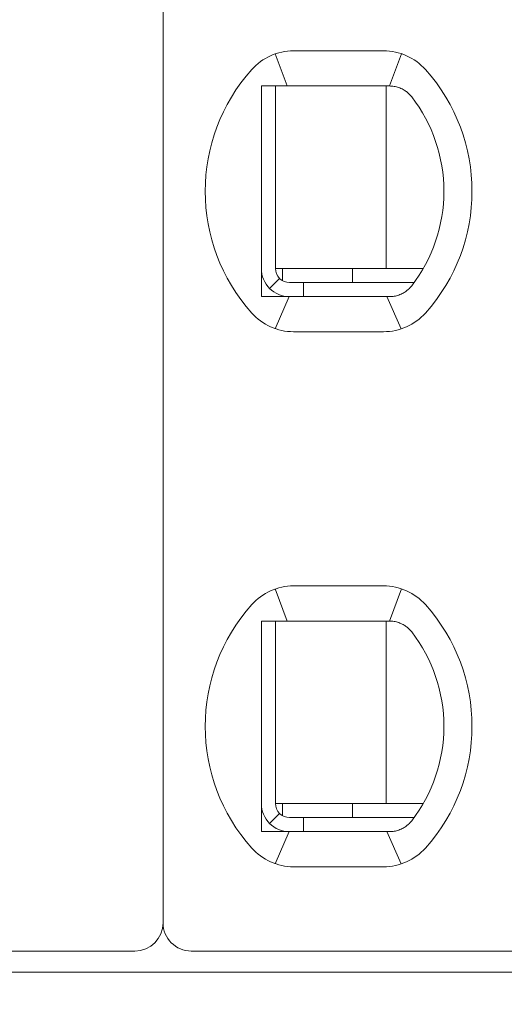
# Model space of a CAD drawing. Header units: millimetres. Extents: x -1114 to 1396, y -630 to 631.
# Tile 597 of 656: x 403.65 to 407.1, y 122.37 to 129.38. Entities that reach past the tile are written whole.
import ezdxf

# ---------------------------------------------------------------- set-up
doc = ezdxf.new("R2010")
doc.units = ezdxf.units.MM
doc.header["$MEASUREMENT"] = 0

msp = doc.modelspace()

# ---------------------------------------------------------------- linework, layer by layer
at = {"lineweight": 18}
for points, knots in [([(1038.9843, -629.7647), (1038.9843, -629.7647), (-1111.4882, -629.7647), (-1111.4882, -629.7647), (-1111.4882, -629.7647), (-1111.4882, -629.7647), (-1111.4882, 630.7883), (-1111.4882, 630.7883), (-1111.4882, 630.7883), (-1111.4882, 630.7883), (1038.9843, 630.7883), (1038.9843, 630.7883)], [0, 0, 0, 0, 0.333333, 0.333333, 0.333333, 0.333333, 0.666667, 0.666667, 0.666667, 0.666667, 1, 1, 1, 1]), ([(405.3673, 128.9057), (405.3741, 128.9057), (405.3809, 128.9057), (405.3877, 128.9057), (405.3877, 128.9057), (405.3945, 128.9057), (405.4013, 128.9057), (405.4082, 128.9057), (405.4082, 128.9057), (405.415, 128.9057), (405.4219, 128.9057), (405.4288, 128.9057)], [0, 0, 0, 0, 0.333333, 0.333333, 0.333333, 0.333333, 0.666667, 0.666667, 0.666667, 0.666667, 1, 1, 1, 1]), ([(405.3673, 128.9057), (405.3673, 128.8547), (405.3673, 128.8022), (405.3673, 128.7473), (405.3673, 128.7473), (405.3673, 128.7198), (405.3673, 128.6917), (405.3673, 128.6628), (405.3673, 128.6628), (405.3673, 128.6483), (405.3673, 128.6337), (405.3673, 128.6187), (405.3673, 128.6187), (405.3673, 128.6038), (405.3673, 128.5886), (405.3673, 128.5733), (405.3673, 128.5733), (405.3673, 128.5425), (405.3673, 128.5109), (405.3673, 128.4782), (405.3673, 128.4782), (405.3673, 128.4455), (405.3673, 128.4117), (405.3673, 128.3764), (405.3673, 128.3764), (405.3673, 128.3587), (405.3673, 128.3407), (405.3673, 128.3226), (405.3673, 128.3226), (405.3673, 128.3045), (405.3673, 128.2863), (405.3673, 128.2678), (405.3673, 128.2678), (405.3673, 128.2492), (405.3673, 128.2305), (405.3673, 128.2116), (405.3673, 128.2116), (405.3673, 128.1926), (405.3673, 128.1733), (405.3673, 128.1543), (405.3673, 128.1543), (405.3673, 128.1163), (405.3673, 128.0787), (405.3673, 128.0417), (405.3673, 128.0417), (405.3673, 128.0324), (405.3673, 128.0232), (405.3673, 128.0139), (405.3673, 128.0139), (405.3673, 128.0047), (405.3673, 127.9955), (405.3673, 127.9864), (405.3673, 127.9864), (405.3673, 127.9682), (405.3673, 127.9504), (405.3673, 127.9329), (405.3673, 127.9329), (405.3673, 127.898), (405.3673, 127.8643), (405.3673, 127.8317), (405.3673, 127.8317), (405.3673, 127.8153), (405.3673, 127.7993), (405.3673, 127.7834), (405.3673, 127.7834), (405.3673, 127.7675), (405.3673, 127.7519), (405.3673, 127.7366), (405.3673, 127.7366), (405.3673, 127.7059), (405.3673, 127.6763), (405.3673, 127.6475), (405.3673, 127.6475), (405.3673, 127.6188), (405.3673, 127.5908), (405.3673, 127.5635), (405.3673, 127.5635), (405.3673, 127.5088), (405.3673, 127.4565), (405.3673, 127.4057)], [0, 0, 0, 0, 0.05, 0.05, 0.05, 0.05, 0.1, 0.1, 0.1, 0.1, 0.15, 0.15, 0.15, 0.15, 0.2, 0.2, 0.2, 0.2, 0.25, 0.25, 0.25, 0.25, 0.3, 0.3, 0.3, 0.3, 0.35, 0.35, 0.35, 0.35, 0.4, 0.4, 0.4, 0.4, 0.45, 0.45, 0.45, 0.45, 0.5, 0.5, 0.5, 0.5, 0.55, 0.55, 0.55, 0.55, 0.6, 0.6, 0.6, 0.6, 0.65, 0.65, 0.65, 0.65, 0.7, 0.7, 0.7, 0.7, 0.75, 0.75, 0.75, 0.75, 0.8, 0.8, 0.8, 0.8, 0.85, 0.85, 0.85, 0.85, 0.9, 0.9, 0.9, 0.9, 0.95, 0.95, 0.95, 0.95, 1, 1, 1, 1]), ([(405.5965, 128.9057), (405.5913, 128.9057), (405.5861, 128.9057), (405.5809, 128.9057), (405.5809, 128.9057), (405.5756, 128.9057), (405.5703, 128.9057), (405.5649, 128.9057), (405.5649, 128.9057), (405.5595, 128.9057), (405.554, 128.9057), (405.5483, 128.9057), (405.5483, 128.9057), (405.5427, 128.9057), (405.5369, 128.9057), (405.5309, 128.9057), (405.5309, 128.9057), (405.5249, 128.9057), (405.5188, 128.9057), (405.5125, 128.9057), (405.5125, 128.9057), (405.5062, 128.9057), (405.4998, 128.9057), (405.4932, 128.9057), (405.4932, 128.9057), (405.4866, 128.9057), (405.4799, 128.9057), (405.4729, 128.9057), (405.4729, 128.9057), (405.466, 128.9057), (405.4589, 128.9057), (405.4515, 128.9057), (405.4515, 128.9057), (405.4441, 128.9057), (405.4366, 128.9057), (405.4288, 128.9057)], [0, 0, 0, 0, 0.111111, 0.111111, 0.111111, 0.111111, 0.222222, 0.222222, 0.222222, 0.222222, 0.333333, 0.333333, 0.333333, 0.333333, 0.444444, 0.444444, 0.444444, 0.444444, 0.555556, 0.555556, 0.555556, 0.555556, 0.666667, 0.666667, 0.666667, 0.666667, 0.777778, 0.777778, 0.777778, 0.777778, 0.888889, 0.888889, 0.888889, 0.888889, 1, 1, 1, 1]), ([(406.2797, 128.9057), (406.275, 128.9057), (406.2703, 128.9057), (406.2657, 128.9057), (406.2657, 128.9057), (406.261, 128.9057), (406.2563, 128.9057), (406.2517, 128.9057), (406.2517, 128.9057), (406.2471, 128.9057), (406.2426, 128.9057), (406.2381, 128.9057)], [0, 0, 0, 0, 0.333333, 0.333333, 0.333333, 0.333333, 0.666667, 0.666667, 0.666667, 0.666667, 1, 1, 1, 1]), ([(406.3774, 128.8802), (406.367, 128.886), (406.3564, 128.8907), (406.3456, 128.8945), (406.3456, 128.8945), (406.3348, 128.8983), (406.3238, 128.9011), (406.3128, 128.9029), (406.3128, 128.9029), (406.3017, 128.9048), (406.2907, 128.9057), (406.2797, 128.9057)], [0, 0, 0, 0, 0.333333, 0.333333, 0.333333, 0.333333, 0.666667, 0.666667, 0.666667, 0.666667, 1, 1, 1, 1]), ([(406.438, 128.8279), (406.4327, 128.8347), (406.427, 128.8413), (406.4207, 128.8475), (406.4207, 128.8475), (406.4144, 128.8538), (406.4075, 128.8597), (406.4003, 128.8652), (406.4003, 128.8652), (406.3931, 128.8707), (406.3854, 128.8757), (406.3774, 128.8802)], [0, 0, 0, 0, 0.333333, 0.333333, 0.333333, 0.333333, 0.666667, 0.666667, 0.666667, 0.666667, 1, 1, 1, 1]), ([(405.3673, 127.6057), (405.3673, 127.5526), (405.3884, 127.5017), (405.4259, 127.4642), (405.4259, 127.4642), (405.4634, 127.4267), (405.5143, 127.4057), (405.5673, 127.4057)], [0, 0, 0, 0, 0.5, 0.5, 0.5, 0.5, 1, 1, 1, 1]), ([(405.4673, 127.6057), (405.4673, 127.5791), (405.4778, 127.5537), (405.4966, 127.5349), (405.4966, 127.5349), (405.5154, 127.5162), (405.5408, 127.5057), (405.5673, 127.5057)], [0, 0, 0, 0, 0.5, 0.5, 0.5, 0.5, 1, 1, 1, 1]), ([(406.3774, 127.4311), (406.3857, 127.4358), (406.3935, 127.4409), (406.4008, 127.4465), (406.4008, 127.4465), (406.4081, 127.452), (406.4149, 127.458), (406.4211, 127.4642), (406.4211, 127.4642), (406.4273, 127.4704), (406.4329, 127.4768), (406.438, 127.4834)], [0, 0, 0, 0, 0.333333, 0.333333, 0.333333, 0.333333, 0.666667, 0.666667, 0.666667, 0.666667, 1, 1, 1, 1]), ([(405.3673, 127.4057), (405.3742, 127.4057), (405.3811, 127.4057), (405.3879, 127.4057), (405.3879, 127.4057), (405.3948, 127.4057), (405.4016, 127.4057), (405.4084, 127.4057), (405.4084, 127.4057), (405.4152, 127.4057), (405.422, 127.4057), (405.4288, 127.4057)], [0, 0, 0, 0, 0.333333, 0.333333, 0.333333, 0.333333, 0.666667, 0.666667, 0.666667, 0.666667, 1, 1, 1, 1]), ([(405.4288, 127.4057), (405.4366, 127.4057), (405.4441, 127.4057), (405.4515, 127.4057), (405.4515, 127.4057), (405.4589, 127.4057), (405.466, 127.4057), (405.4729, 127.4057), (405.4729, 127.4057), (405.4799, 127.4057), (405.4866, 127.4057), (405.4932, 127.4057), (405.4932, 127.4057), (405.4998, 127.4057), (405.5062, 127.4057), (405.5125, 127.4057), (405.5125, 127.4057), (405.5188, 127.4057), (405.5249, 127.4057), (405.5309, 127.4057), (405.5309, 127.4057), (405.5369, 127.4057), (405.5427, 127.4057), (405.5483, 127.4057), (405.5483, 127.4057), (405.554, 127.4057), (405.5595, 127.4057), (405.5649, 127.4057), (405.5649, 127.4057), (405.5703, 127.4057), (405.5756, 127.4057), (405.5809, 127.4057), (405.5809, 127.4057), (405.5861, 127.4057), (405.5913, 127.4057), (405.5965, 127.4057)], [0, 0, 0, 0, 0.111111, 0.111111, 0.111111, 0.111111, 0.222222, 0.222222, 0.222222, 0.222222, 0.333333, 0.333333, 0.333333, 0.333333, 0.444444, 0.444444, 0.444444, 0.444444, 0.555556, 0.555556, 0.555556, 0.555556, 0.666667, 0.666667, 0.666667, 0.666667, 0.777778, 0.777778, 0.777778, 0.777778, 0.888889, 0.888889, 0.888889, 0.888889, 1, 1, 1, 1]), ([(406.2381, 127.4057), (406.2426, 127.4057), (406.2472, 127.4057), (406.2518, 127.4057), (406.2518, 127.4057), (406.2564, 127.4057), (406.261, 127.4057), (406.2657, 127.4057), (406.2657, 127.4057), (406.2704, 127.4057), (406.275, 127.4057), (406.2797, 127.4057)], [0, 0, 0, 0, 0.333333, 0.333333, 0.333333, 0.333333, 0.666667, 0.666667, 0.666667, 0.666667, 1, 1, 1, 1]), ([(406.3774, 127.4311), (406.3672, 127.4255), (406.3568, 127.4207), (406.346, 127.417), (406.346, 127.417), (406.3353, 127.4132), (406.3243, 127.4104), (406.3132, 127.4085), (406.3132, 127.4085), (406.3021, 127.4066), (406.2909, 127.4057), (406.2797, 127.4057)], [0, 0, 0, 0, 0.333333, 0.333333, 0.333333, 0.333333, 0.666667, 0.666667, 0.666667, 0.666667, 1, 1, 1, 1]), ([(405.3673, 125.0957), (405.3741, 125.0957), (405.3809, 125.0957), (405.3877, 125.0957), (405.3877, 125.0957), (405.3945, 125.0957), (405.4013, 125.0957), (405.4082, 125.0957), (405.4082, 125.0957), (405.415, 125.0957), (405.4219, 125.0957), (405.4288, 125.0957)], [0, 0, 0, 0, 0.333333, 0.333333, 0.333333, 0.333333, 0.666667, 0.666667, 0.666667, 0.666667, 1, 1, 1, 1]), ([(405.3673, 125.0957), (405.3673, 125.0447), (405.3673, 124.9922), (405.3673, 124.9373), (405.3673, 124.9373), (405.3673, 124.9098), (405.3673, 124.8817), (405.3673, 124.8528), (405.3673, 124.8528), (405.3673, 124.8383), (405.3673, 124.8237), (405.3673, 124.8087), (405.3673, 124.8087), (405.3673, 124.7938), (405.3673, 124.7786), (405.3673, 124.7633), (405.3673, 124.7633), (405.3673, 124.7325), (405.3673, 124.7009), (405.3673, 124.6682), (405.3673, 124.6682), (405.3673, 124.6355), (405.3673, 124.6017), (405.3673, 124.5664), (405.3673, 124.5664), (405.3673, 124.5487), (405.3673, 124.5307), (405.3673, 124.5126), (405.3673, 124.5126), (405.3673, 124.4945), (405.3673, 124.4763), (405.3673, 124.4578), (405.3673, 124.4578), (405.3673, 124.4392), (405.3673, 124.4205), (405.3673, 124.4016), (405.3673, 124.4016), (405.3673, 124.3826), (405.3673, 124.3633), (405.3673, 124.3443), (405.3673, 124.3443), (405.3673, 124.3063), (405.3673, 124.2687), (405.3673, 124.2317), (405.3673, 124.2317), (405.3673, 124.2224), (405.3673, 124.2132), (405.3673, 124.2039), (405.3673, 124.2039), (405.3673, 124.1947), (405.3673, 124.1855), (405.3673, 124.1764), (405.3673, 124.1764), (405.3673, 124.1582), (405.3673, 124.1404), (405.3673, 124.1229), (405.3673, 124.1229), (405.3673, 124.088), (405.3673, 124.0543), (405.3673, 124.0217), (405.3673, 124.0217), (405.3673, 124.0053), (405.3673, 123.9893), (405.3673, 123.9734), (405.3673, 123.9734), (405.3673, 123.9575), (405.3673, 123.9419), (405.3673, 123.9266), (405.3673, 123.9266), (405.3673, 123.8959), (405.3673, 123.8663), (405.3673, 123.8375), (405.3673, 123.8375), (405.3673, 123.8088), (405.3673, 123.7808), (405.3673, 123.7535), (405.3673, 123.7535), (405.3673, 123.6988), (405.3673, 123.6465), (405.3673, 123.5957)], [0, 0, 0, 0, 0.05, 0.05, 0.05, 0.05, 0.1, 0.1, 0.1, 0.1, 0.15, 0.15, 0.15, 0.15, 0.2, 0.2, 0.2, 0.2, 0.25, 0.25, 0.25, 0.25, 0.3, 0.3, 0.3, 0.3, 0.35, 0.35, 0.35, 0.35, 0.4, 0.4, 0.4, 0.4, 0.45, 0.45, 0.45, 0.45, 0.5, 0.5, 0.5, 0.5, 0.55, 0.55, 0.55, 0.55, 0.6, 0.6, 0.6, 0.6, 0.65, 0.65, 0.65, 0.65, 0.7, 0.7, 0.7, 0.7, 0.75, 0.75, 0.75, 0.75, 0.8, 0.8, 0.8, 0.8, 0.85, 0.85, 0.85, 0.85, 0.9, 0.9, 0.9, 0.9, 0.95, 0.95, 0.95, 0.95, 1, 1, 1, 1]), ([(405.5965, 125.0957), (405.5913, 125.0957), (405.5861, 125.0957), (405.5809, 125.0957), (405.5809, 125.0957), (405.5756, 125.0957), (405.5703, 125.0957), (405.5649, 125.0957), (405.5649, 125.0957), (405.5595, 125.0957), (405.554, 125.0957), (405.5483, 125.0957), (405.5483, 125.0957), (405.5427, 125.0957), (405.5369, 125.0957), (405.5309, 125.0957), (405.5309, 125.0957), (405.5249, 125.0957), (405.5188, 125.0957), (405.5125, 125.0957), (405.5125, 125.0957), (405.5062, 125.0957), (405.4998, 125.0957), (405.4932, 125.0957), (405.4932, 125.0957), (405.4866, 125.0957), (405.4799, 125.0957), (405.4729, 125.0957), (405.4729, 125.0957), (405.466, 125.0957), (405.4589, 125.0957), (405.4515, 125.0957), (405.4515, 125.0957), (405.4441, 125.0957), (405.4366, 125.0957), (405.4288, 125.0957)], [0, 0, 0, 0, 0.111111, 0.111111, 0.111111, 0.111111, 0.222222, 0.222222, 0.222222, 0.222222, 0.333333, 0.333333, 0.333333, 0.333333, 0.444444, 0.444444, 0.444444, 0.444444, 0.555556, 0.555556, 0.555556, 0.555556, 0.666667, 0.666667, 0.666667, 0.666667, 0.777778, 0.777778, 0.777778, 0.777778, 0.888889, 0.888889, 0.888889, 0.888889, 1, 1, 1, 1]), ([(406.2797, 125.0957), (406.275, 125.0957), (406.2703, 125.0957), (406.2657, 125.0957), (406.2657, 125.0957), (406.261, 125.0957), (406.2563, 125.0957), (406.2517, 125.0957), (406.2517, 125.0957), (406.2471, 125.0957), (406.2426, 125.0957), (406.2381, 125.0957)], [0, 0, 0, 0, 0.333333, 0.333333, 0.333333, 0.333333, 0.666667, 0.666667, 0.666667, 0.666667, 1, 1, 1, 1]), ([(406.3774, 125.0702), (406.367, 125.076), (406.3564, 125.0807), (406.3456, 125.0845), (406.3456, 125.0845), (406.3348, 125.0883), (406.3238, 125.0911), (406.3128, 125.0929), (406.3128, 125.0929), (406.3017, 125.0948), (406.2907, 125.0957), (406.2797, 125.0957)], [0, 0, 0, 0, 0.333333, 0.333333, 0.333333, 0.333333, 0.666667, 0.666667, 0.666667, 0.666667, 1, 1, 1, 1]), ([(406.438, 125.0179), (406.4327, 125.0247), (406.427, 125.0313), (406.4207, 125.0375), (406.4207, 125.0375), (406.4144, 125.0438), (406.4075, 125.0497), (406.4003, 125.0552), (406.4003, 125.0552), (406.3931, 125.0607), (406.3854, 125.0657), (406.3774, 125.0702)], [0, 0, 0, 0, 0.333333, 0.333333, 0.333333, 0.333333, 0.666667, 0.666667, 0.666667, 0.666667, 1, 1, 1, 1]), ([(405.3673, 123.7957), (405.3673, 123.7426), (405.3884, 123.6917), (405.4259, 123.6542), (405.4259, 123.6542), (405.4634, 123.6167), (405.5143, 123.5957), (405.5673, 123.5957)], [0, 0, 0, 0, 0.5, 0.5, 0.5, 0.5, 1, 1, 1, 1]), ([(405.4673, 123.7957), (405.4673, 123.7691), (405.4778, 123.7437), (405.4966, 123.7249), (405.4966, 123.7249), (405.5154, 123.7062), (405.5408, 123.6957), (405.5673, 123.6957)], [0, 0, 0, 0, 0.5, 0.5, 0.5, 0.5, 1, 1, 1, 1]), ([(406.3774, 123.6211), (406.3672, 123.6155), (406.3568, 123.6107), (406.346, 123.607), (406.346, 123.607), (406.3353, 123.6032), (406.3243, 123.6004), (406.3132, 123.5985), (406.3132, 123.5985), (406.3021, 123.5966), (406.2909, 123.5957), (406.2797, 123.5957)], [0, 0, 0, 0, 0.333333, 0.333333, 0.333333, 0.333333, 0.666667, 0.666667, 0.666667, 0.666667, 1, 1, 1, 1]), ([(406.3774, 123.6211), (406.3857, 123.6258), (406.3935, 123.6309), (406.4008, 123.6365), (406.4008, 123.6365), (406.4081, 123.642), (406.4149, 123.648), (406.4211, 123.6542), (406.4211, 123.6542), (406.4273, 123.6604), (406.4329, 123.6668), (406.438, 123.6734)], [0, 0, 0, 0, 0.333333, 0.333333, 0.333333, 0.333333, 0.666667, 0.666667, 0.666667, 0.666667, 1, 1, 1, 1]), ([(405.3673, 123.5957), (405.3742, 123.5957), (405.3811, 123.5957), (405.3879, 123.5957), (405.3879, 123.5957), (405.3948, 123.5957), (405.4016, 123.5957), (405.4084, 123.5957), (405.4084, 123.5957), (405.4152, 123.5957), (405.422, 123.5957), (405.4288, 123.5957)], [0, 0, 0, 0, 0.333333, 0.333333, 0.333333, 0.333333, 0.666667, 0.666667, 0.666667, 0.666667, 1, 1, 1, 1]), ([(405.4288, 123.5957), (405.4366, 123.5957), (405.4441, 123.5957), (405.4515, 123.5957), (405.4515, 123.5957), (405.4589, 123.5957), (405.466, 123.5957), (405.4729, 123.5957), (405.4729, 123.5957), (405.4799, 123.5957), (405.4866, 123.5957), (405.4932, 123.5957), (405.4932, 123.5957), (405.4998, 123.5957), (405.5062, 123.5957), (405.5125, 123.5957), (405.5125, 123.5957), (405.5188, 123.5957), (405.5249, 123.5957), (405.5309, 123.5957), (405.5309, 123.5957), (405.5369, 123.5957), (405.5427, 123.5957), (405.5483, 123.5957), (405.5483, 123.5957), (405.554, 123.5957), (405.5595, 123.5957), (405.5649, 123.5957), (405.5649, 123.5957), (405.5703, 123.5957), (405.5756, 123.5957), (405.5809, 123.5957), (405.5809, 123.5957), (405.5861, 123.5957), (405.5913, 123.5957), (405.5965, 123.5957)], [0, 0, 0, 0, 0.111111, 0.111111, 0.111111, 0.111111, 0.222222, 0.222222, 0.222222, 0.222222, 0.333333, 0.333333, 0.333333, 0.333333, 0.444444, 0.444444, 0.444444, 0.444444, 0.555556, 0.555556, 0.555556, 0.555556, 0.666667, 0.666667, 0.666667, 0.666667, 0.777778, 0.777778, 0.777778, 0.777778, 0.888889, 0.888889, 0.888889, 0.888889, 1, 1, 1, 1]), ([(406.2381, 123.5957), (406.2426, 123.5957), (406.2472, 123.5957), (406.2518, 123.5957), (406.2518, 123.5957), (406.2564, 123.5957), (406.261, 123.5957), (406.2657, 123.5957), (406.2657, 123.5957), (406.2704, 123.5957), (406.275, 123.5957), (406.2797, 123.5957)], [0, 0, 0, 0, 0.333333, 0.333333, 0.333333, 0.333333, 0.666667, 0.666667, 0.666667, 0.666667, 1, 1, 1, 1]), ([(404.6673, 122.9457), (404.6673, 122.8926), (404.6884, 122.8417), (404.7259, 122.8042), (404.7259, 122.8042), (404.7634, 122.7667), (404.8143, 122.7457), (404.8673, 122.7457)], [0, 0, 0, 0, 0.5, 0.5, 0.5, 0.5, 1, 1, 1, 1])]:
    msp.add_open_spline(points, degree=3, knots=knots, dxfattribs=at)
for points in [[(404.6673, 133.3657), (404.6673, 133.3657), (404.6673, 122.9457), (404.6673, 122.9457)], [(404.6673, 133.3657), (404.6673, 133.3657), (404.6673, 122.9457), (404.6673, 122.9457)], [(405.5965, 129.1557), (405.4827, 129.1557), (405.3742, 129.1072), (405.2983, 129.0223)], [(405.5965, 129.1557), (405.4827, 129.1557), (405.3742, 129.1072), (405.2983, 129.0223)], [(405.5965, 129.1557), (405.5965, 129.1557), (406.2381, 129.1557), (406.2381, 129.1557)], [(405.5965, 129.1557), (405.5965, 129.1557), (406.2381, 129.1557), (406.2381, 129.1557)], [(406.5363, 129.0223), (406.4604, 129.1072), (406.352, 129.1557), (406.2381, 129.1557)], [(406.5363, 129.0223), (406.4604, 129.1072), (406.352, 129.1557), (406.2381, 129.1557)], [(405.4657, 129.1337), (405.4657, 129.1337), (405.5502, 128.9057), (405.5502, 128.9057)], [(406.3645, 129.1352), (406.3645, 129.1352), (406.279, 128.9057), (406.279, 128.9057)], [(405.2983, 129.0223), (404.857, 128.5288), (404.857, 127.7825), (405.2983, 127.289)], [(405.2983, 129.0223), (404.857, 128.5288), (404.857, 127.7825), (405.2983, 127.289)], [(406.5363, 127.289), (406.9777, 127.7825), (406.9777, 128.5288), (406.5363, 129.0223)], [(406.5363, 127.289), (406.9777, 127.7825), (406.9777, 128.5288), (406.5363, 129.0223)], [(405.4673, 128.9056), (405.4673, 128.9056), (405.4673, 127.6057), (405.4673, 127.6057)], [(406.2381, 128.9057), (406.2381, 128.9057), (405.5965, 128.9057), (405.5965, 128.9057)], [(406.2564, 128.9056), (406.2564, 128.9056), (406.2564, 127.6057), (406.2564, 127.6057)], [(406.6673, 128.1557), (406.6673, 128.3989), (406.5867, 128.6353), (406.438, 128.8279)], [(406.438, 127.4834), (406.5867, 127.676), (406.6673, 127.9124), (406.6673, 128.1557)], [(405.4673, 127.6057), (405.4673, 127.6057), (406.2268, 127.6057), (406.2268, 127.6057)], [(405.5173, 127.5191), (405.5173, 127.5191), (405.5173, 127.6057), (405.5173, 127.6057)], [(406.0173, 127.5057), (406.0173, 127.5057), (406.0173, 127.6057), (406.0173, 127.6057)], [(406.2268, 127.6057), (406.2268, 127.6057), (406.2776, 127.6057), (406.2776, 127.6057)], [(406.52, 127.6057), (406.52, 127.6057), (406.2776, 127.6057), (406.2776, 127.6057)], [(405.4966, 127.5349), (405.4966, 127.5349), (405.4259, 127.4642), (405.4259, 127.4642)], [(405.6673, 127.5057), (405.6673, 127.5057), (405.5673, 127.5057), (405.5673, 127.5057)], [(405.6673, 127.5057), (405.6673, 127.5057), (405.6673, 127.4057), (405.6673, 127.4057)], [(405.6673, 127.5057), (405.6673, 127.5057), (406.4547, 127.5057), (406.4547, 127.5057)], [(405.4667, 127.1773), (405.4667, 127.1773), (405.5641, 127.4056), (405.5641, 127.4056)], [(405.5965, 127.4057), (405.5965, 127.4057), (406.2381, 127.4057), (406.2381, 127.4057)], [(406.2612, 127.4057), (406.2612, 127.4057), (406.3624, 127.1754), (406.3624, 127.1754)], [(405.2983, 127.289), (405.3742, 127.2041), (405.4827, 127.1557), (405.5965, 127.1557)], [(405.2983, 127.289), (405.3742, 127.2041), (405.4827, 127.1557), (405.5965, 127.1557)], [(406.2381, 127.1557), (406.352, 127.1557), (406.4604, 127.2041), (406.5363, 127.289)], [(406.2381, 127.1557), (406.352, 127.1557), (406.4604, 127.2041), (406.5363, 127.289)], [(405.5965, 127.1557), (405.5965, 127.1557), (406.2381, 127.1557), (406.2381, 127.1557)], [(406.2381, 127.1557), (406.2381, 127.1557), (405.5965, 127.1557), (405.5965, 127.1557)], [(405.5965, 125.3457), (405.4827, 125.3457), (405.3742, 125.2972), (405.2983, 125.2123)], [(405.5965, 125.3457), (405.4827, 125.3457), (405.3742, 125.2972), (405.2983, 125.2123)], [(405.4657, 125.3237), (405.4657, 125.3237), (405.5502, 125.0957), (405.5502, 125.0957)], [(405.5965, 125.3457), (405.5965, 125.3457), (406.2381, 125.3457), (406.2381, 125.3457)], [(405.5965, 125.3457), (405.5965, 125.3457), (406.2381, 125.3457), (406.2381, 125.3457)], [(406.5363, 125.2123), (406.4604, 125.2972), (406.352, 125.3457), (406.2381, 125.3457)], [(406.5363, 125.2123), (406.4604, 125.2972), (406.352, 125.3457), (406.2381, 125.3457)], [(406.279, 125.0957), (406.279, 125.0957), (406.3645, 125.3252), (406.3645, 125.3252)], [(405.2983, 125.2123), (404.857, 124.7188), (404.857, 123.9725), (405.2983, 123.479)], [(405.2983, 125.2123), (404.857, 124.7188), (404.857, 123.9725), (405.2983, 123.479)], [(406.5363, 123.479), (406.9777, 123.9725), (406.9777, 124.7188), (406.5363, 125.2123)], [(406.5363, 123.479), (406.9777, 123.9725), (406.9777, 124.7188), (406.5363, 125.2123)], [(405.4673, 125.0956), (405.4673, 125.0956), (405.4673, 123.7957), (405.4673, 123.7957)], [(406.2381, 125.0957), (406.2381, 125.0957), (405.5965, 125.0957), (405.5965, 125.0957)], [(406.2564, 125.0956), (406.2564, 125.0956), (406.2564, 123.7957), (406.2564, 123.7957)], [(406.6673, 124.3457), (406.6673, 124.5889), (406.5867, 124.8253), (406.438, 125.0179)], [(406.438, 123.6734), (406.5867, 123.866), (406.6673, 124.1024), (406.6673, 124.3457)], [(405.4673, 123.7957), (405.4673, 123.7957), (406.2268, 123.7957), (406.2268, 123.7957)], [(405.5173, 123.7091), (405.5173, 123.7091), (405.5173, 123.7957), (405.5173, 123.7957)], [(406.0173, 123.6957), (406.0173, 123.6957), (406.0173, 123.7957), (406.0173, 123.7957)], [(406.2268, 123.7957), (406.2268, 123.7957), (406.2776, 123.7957), (406.2776, 123.7957)], [(406.52, 123.7957), (406.52, 123.7957), (406.2776, 123.7957), (406.2776, 123.7957)], [(405.4966, 123.7249), (405.4966, 123.7249), (405.4259, 123.6542), (405.4259, 123.6542)], [(405.6673, 123.6957), (405.6673, 123.6957), (405.5673, 123.6957), (405.5673, 123.6957)], [(405.6673, 123.6957), (405.6673, 123.6957), (406.4547, 123.6957), (406.4547, 123.6957)], [(405.6673, 123.6957), (405.6673, 123.6957), (405.6673, 123.5957), (405.6673, 123.5957)], [(405.4667, 123.3673), (405.4667, 123.3673), (405.5641, 123.5956), (405.5641, 123.5956)], [(405.5965, 123.5957), (405.5965, 123.5957), (406.2381, 123.5957), (406.2381, 123.5957)], [(406.2612, 123.5957), (406.2612, 123.5957), (406.3624, 123.3654), (406.3624, 123.3654)], [(405.2983, 123.479), (405.3742, 123.3941), (405.4827, 123.3457), (405.5965, 123.3457)], [(405.2983, 123.479), (405.3742, 123.3941), (405.4827, 123.3457), (405.5965, 123.3457)], [(406.2381, 123.3457), (406.352, 123.3457), (406.4604, 123.3941), (406.5363, 123.479)], [(406.2381, 123.3457), (406.352, 123.3457), (406.4604, 123.3941), (406.5363, 123.479)], [(405.5965, 123.3457), (405.5965, 123.3457), (406.2381, 123.3457), (406.2381, 123.3457)], [(406.2381, 123.3457), (406.2381, 123.3457), (405.5965, 123.3457), (405.5965, 123.3457)], [(404.4673, 122.7457), (404.5778, 122.7457), (404.6673, 122.8352), (404.6673, 122.9457)], [(399.8673, 122.7457), (399.8673, 122.7457), (404.4673, 122.7457), (404.4673, 122.7457)], [(404.8673, 122.7457), (404.8673, 122.7457), (409.4673, 122.7457), (409.4673, 122.7457)], [(414.5173, 122.5957), (414.5173, 122.5957), (374.8173, 122.5957), (374.8173, 122.5957)]]:
    msp.add_open_spline(points, degree=3, dxfattribs=at)

doc.saveas('drawing.dxf')
